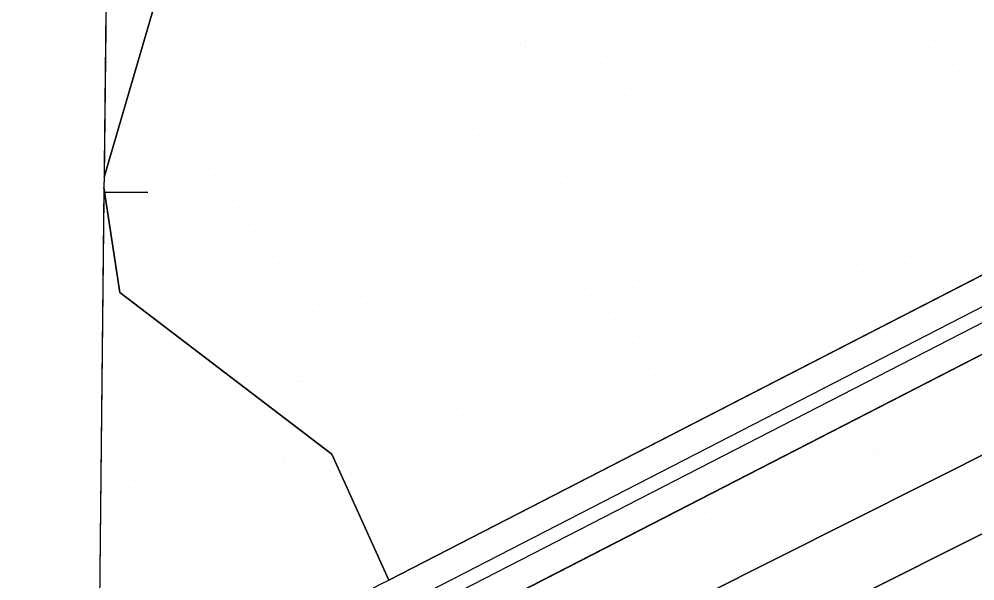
# Model space of a CAD drawing. Extents: x 419109 to 421295, y 4452223 to 4457798.
# Drawn here: x 419108.7 to 419380.7, y 4454389.4 to 4454549.2 of the extents above; entities that cross this region are included whole.
import ezdxf

# ---------------------------------------------------------------- set-up
doc = ezdxf.new("R2010")
doc.units = 0
for name, color, linetype in [('ADA', 7, 'Continuous'), ('ADAKENARI', 7, 'Continuous'), ('Default', 7, 'Continuous'), ('KALDIRIM', 7, 'Continuous'), ('PAFTALAMA', 7, 'Continuous'), ('PL_AYA_PARK_DINLENME', 7, 'Continuous'), ('PL_AYA_REKREASYON_AL', 7, 'Continuous'), ('PL_TA_K_DERE', 7, 'Continuous'), ('TR_PARKALANI', 7, 'Continuous')]:
    doc.layers.add(name, color=color, linetype=linetype)

# ---------------------------------------------------------------- blocks, each defined once
blk = doc.blocks.new('POINT_DISPLAY')
at = {"layer": 'Default'}
blk.add_line((0, 0), (0, 0), dxfattribs=at)

msp = doc.modelspace()

# ---------------------------------------------------------------- linework, layer by layer
at = {"layer": 'ADA'}
for p, q in [((419170.68, 4454633.36), (419132.9, 4454504.27)), ((419260.18, 4454363.69), (419602.02, 4454535.21)), ((419611.65, 4454517.66), (419268.66, 4454345.57)), ((419132.87, 4454501.3), (419137.35, 4454471.44)), ((419137.35, 4454471.44), (419197.67, 4454425.41)), ((419197.67, 4454425.41), (419213.94, 4454389.67))]:
    msp.add_line(p, q, dxfattribs=at)
at = {"layer": 'ADAKENARI'}
for p, q in [((419699.63, 4454639.15), (419213.94, 4454389.67)), ((419223.08, 4454371.88), (419736.15, 4454635.42))]:
    msp.add_line(p, q, dxfattribs=at)
msp.add_arc((418711.34, 4455368.13), 1100, 292.4421, 297.18781, dxfattribs=at)
at = {"layer": 'KALDIRIM'}
for p, q in [((419217.59, 4454382.55), (419730.66, 4454646.09)), ((419219.42, 4454378.99), (419732.49, 4454642.54))]:
    msp.add_line(p, q, dxfattribs=at)
at = {"layer": 'PAFTALAMA'}
msp.add_line((419132.85, 4454500), (419145.35, 4454500), dxfattribs=at)
msp.add_lwpolyline([(419138.44, 4455021.89), (419108.72, 4452245.78), (421237.47, 4452223.29), (421266.41, 4454999.4)], dxfattribs=at)
at = {"layer": 'PL_AYA_PARK_DINLENME'}
for p, q in [((419136.29, 4454820.53), (419132.9, 4454504.27)), ((419132.87, 4454501.3), (419131.26, 4454351.44))]:
    msp.add_line(p, q, dxfattribs=at)
for points in [[(419132.9, 4454504.27), (419170.68, 4454633.36), (419178.62, 4454707.97), (419154.81, 4454777.82), (419136.29, 4454820.53)], [(419130.79, 4454307.27), (419260.18, 4454363.69), (419602.02, 4454535.21), (419811.51, 4454660.19)], [(419822.13, 4454643.23), (419611.65, 4454517.66), (419268.66, 4454345.57), (419130.56, 4454285.35)], [(419736.15, 4454635.42), (419223.08, 4454371.88), (419204.06, 4454362.34), (419184.87, 4454353.16), (419165.51, 4454344.35), (419145.98, 4454335.91), (419131.03, 4454329.78)], [(419213.94, 4454389.67), (419197.67, 4454425.41), (419137.35, 4454471.44), (419132.87, 4454501.3)]]:
    msp.add_lwpolyline(points, dxfattribs=at)
msp.add_arc((418711.34, 4455368.13), 1100, 292.4421, 297.18781, dxfattribs=at)
at = {"layer": 'PL_AYA_REKREASYON_AL'}
msp.add_line((419132.9, 4454504.27), (419132.87, 4454501.3), dxfattribs=at)
for points in [[(419665.62, 4454709.23), (419646.92, 4454819.1), (419388.17, 4454654), (419170.68, 4454633.36), (419132.9, 4454504.27)], [(419132.87, 4454501.3), (419137.35, 4454471.44), (419197.67, 4454425.41), (419213.94, 4454389.67), (419533.67, 4454553.9)]]:
    msp.add_lwpolyline(points, dxfattribs=at)
at = {"layer": 'PL_TA_K_DERE'}
for points in [[(419811.51, 4454660.19), (419602.02, 4454535.21), (419260.18, 4454363.69), (419130.79, 4454307.27)], [(419130.56, 4454285.35), (419268.66, 4454345.57), (419611.65, 4454517.66), (419822.13, 4454643.23)]]:
    msp.add_lwpolyline(points, dxfattribs=at)

# ---------------------------------------------------------------- block references
at = {"layer": 'TR_PARKALANI', "xscale": 0.1, "yscale": 0.10000000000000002}
for p in [(419298.32, 4454548.79), (419141.95, 4454548.42), (419165.63, 4454547.81), (419191.44, 4454547.33), (419216.6, 4454546.64), (419260.16, 4454546.14), (419282.35, 4454548.08), (419313.09, 4454546.19), (419328.73, 4454548.51), (419333.33, 4454546.91), (419356.18, 4454548.38), (419150.85, 4454545.2), (419201.83, 4454544.04), (419267.58, 4454545.47), (419318.56, 4454544.31), (419320.34, 4454544.42), (419187.06, 4454541.43), (419220.98, 4454542.12), (419224.32, 4454542.17), (419251.4, 4454541.83), (419252.81, 4454542.87), (419303.78, 4454541.7), (419342.63, 4454540.98), (419369.53, 4454543.14), (419373.05, 4454540.69), (419172.29, 4454538.83), (419188.48, 4454538.21), (419235.76, 4454539.52), (419238.04, 4454540.27), (419284.5, 4454540.46), (419289.01, 4454539.1), (419339.99, 4454537.93), (419354.76, 4454540.54), (419357.41, 4454538.37), (419133.84, 4454536.84), (419143.65, 4454535.45), (419157.51, 4454536.22), (419174.06, 4454535.16), (419223.26, 4454537.66), (419248.67, 4454536.49), (419274.24, 4454536.49), (419325.22, 4454535.33), (419142.74, 4454533.62), (419152.65, 4454534.25), (419158.42, 4454532.84), (419193.72, 4454532.45), (419208.49, 4454535.06), (419212.83, 4454532.53), (419259.47, 4454533.89), (419265.3, 4454534.31), (419295.71, 4454534.02), (419310.44, 4454532.72), (419376.19, 4454534.16), (419178.95, 4454529.85), (419244.7, 4454531.29), (419280.07, 4454531.7), (419295.67, 4454530.12), (419361.42, 4454531.56), (419164.17, 4454527.24), (419176.99, 4454528.57), (419187.97, 4454527.63), (419218.38, 4454527.35), (419229.92, 4454528.68), (419280.9, 4454527.52), (419346.65, 4454528.95), (419347.28, 4454527.87), (419141.15, 4454524.61), (419149.4, 4454524.64), (419202.74, 4454525.03), (419215.15, 4454526.08), (419266.13, 4454524.91), (419309.62, 4454526.49), (419331.88, 4454526.35), (419340.03, 4454526.21), (419200.38, 4454523.47), (419251.36, 4454522.31), (419311.45, 4454523.9), (419317.11, 4454523.74), (419324.39, 4454523.89), (419368.08, 4454522.58), (419371.63, 4454522.19), (419141.05, 4454520.68), (419185.61, 4454520.87), (419232.28, 4454519.82), (419236.58, 4454519.7), (419262.7, 4454519.53), (419275.61, 4454519.94), (419302.33, 4454521.14), (419353.31, 4454519.97), (419170.84, 4454518.26), (419221.81, 4454517.1), (419247.06, 4454517.21), (419287.56, 4454518.54), (419335.79, 4454518.22), (419338.54, 4454517.37), (419353.93, 4454518.68), (419156.06, 4454515.66), (419207.04, 4454514.49), (419239.77, 4454515.98), (419272.79, 4454515.93), (419299.96, 4454514.26), (419323.77, 4454514.76), (419368.7, 4454516.07), (419374.74, 4454513.6), (419141.29, 4454513.05), (419154.95, 4454513.15), (419185.36, 4454512.86), (419192.27, 4454511.89), (419203.94, 4454512.01), (419243.24, 4454510.72), (419258.02, 4454513.33), (419276.6, 4454512.01), (419307.01, 4454511.72), (419308.99, 4454512.16), (419359.97, 4454510.99), (419168.1, 4454508.05), (419169.72, 4454510.54), (419177.5, 4454509.28), (419228.47, 4454508.12), (419264.12, 4454510.3), (419291.37, 4454509.4), (419294.22, 4454509.56), (419345.2, 4454508.39), (419162.72, 4454506.68), (419199.27, 4454505.33), (419213.7, 4454505.51), (419228.28, 4454506.34), (419279.45, 4454506.95), (419330.43, 4454505.79), (419147.95, 4454504.07), (419198.93, 4454502.91), (419214.04, 4454502.73), (419229.68, 4454505.05), (419264.68, 4454504.35), (419315.65, 4454503.18), (419320.92, 4454504.19), (419351.33, 4454503.91), (419133.18, 4454501.47), (419184.16, 4454500.3), (419192.45, 4454502.37), (419249.91, 4454501.74), (419300.88, 4454500.58), (419335.69, 4454501.59), (419362.74, 4454501.67), (419366.63, 4454502.01), (419152.34, 4454498.37), (419156.61, 4454498.41), (419169.38, 4454497.7), (419235.13, 4454499.14), (419243.58, 4454497.52), (419273.99, 4454497.23), (419286.11, 4454497.97), (419326.9, 4454497.71), (419351.86, 4454499.41), (419136.7, 4454496.06), (419154.61, 4454495.09), (419220.36, 4454496.53), (419258.35, 4454494.91), (419271.34, 4454495.37), (419337.09, 4454496.81), (419365.23, 4454496.38), (419139.84, 4454492.49), (419205.59, 4454493.93), (419256.57, 4454492.76), (419291.06, 4454493.74), (419322.31, 4454494.2), (419351.25, 4454492.03), (419373.29, 4454493.03), (419380, 4454493.77), (419166.25, 4454490.85), (419190.82, 4454491.32), (419196.66, 4454490.56), (419241.79, 4454490.16), (419255.23, 4454489.78), (419287.9, 4454489.7), (419292.77, 4454488.99), (419307.54, 4454491.6), (419318.31, 4454489.42), (419358.52, 4454490.43), (419176.04, 4454488.72), (419181.02, 4454488.24), (419227.02, 4454487.55), (419278, 4454486.39), (419302.67, 4454487.1), (419315.41, 4454488.07), (419343.75, 4454487.83), (419146.5, 4454483.51), (419161.27, 4454486.11), (419212.25, 4454484.95), (419219.39, 4454485.82), (419263.23, 4454483.78), (419279.57, 4454484.1), (419328.98, 4454485.22), (419379.95, 4454484.05), (419183.55, 4454481.86), (419197.48, 4454482.34), (419210.56, 4454483.03), (419240.98, 4454482.75), (419248.45, 4454481.18), (419314.2, 4454482.62), (419332.21, 4454481.89), (419362.63, 4454481.6), (419365.18, 4454481.45), (419182.71, 4454479.74), (419225.34, 4454480.43), (419233.68, 4454478.57), (419243.74, 4454480.14), (419299.43, 4454480.01), (419346.99, 4454479.29), (419350.41, 4454478.85), (419147.72, 4454477.89), (419163.64, 4454476.07), (419167.93, 4454477.13), (419207.9, 4454476.18), (419218.91, 4454475.97), (419284.66, 4454477.41), (419335.64, 4454476.24), (419378.19, 4454475.47), (419148, 4454473.75), (419153.16, 4454474.53), (419204.14, 4454473.36), (419254.88, 4454475.22), (419269.65, 4454472.61), (419269.89, 4454474.8), (419285.29, 4454474.93), (419320.86, 4454473.64), (419376.53, 4454474.08), (419138.39, 4454471.92), (419172.06, 4454472.21), (419189.37, 4454470.76), (419255.11, 4454472.2), (419306.09, 4454471.03), (419342.35, 4454471.51), (419371.84, 4454472.47), (419174.59, 4454468.15), (419177.55, 4454468.55), (419207.96, 4454468.26), (419240.34, 4454469.59), (419291.32, 4454468.43), (419299.2, 4454467.4), (419306.52, 4454467.55), (419342.3, 4454467.26), (419357.07, 4454469.87), (419136.15, 4454466.16), (419159.82, 4454465.55), (419192.32, 4454465.94), (419225.57, 4454466.99), (419276.55, 4454465.82), (419313.97, 4454464.8), (419327.52, 4454464.66), (419329.61, 4454467.12), (419196.03, 4454461.78), (419210.8, 4454464.38), (419261.78, 4454463.22), (419270.68, 4454463.59), (419312.75, 4454462.05), (419330.86, 4454461.87), (419181.25, 4454459.17), (419221.86, 4454460.73), (419234.84, 4454459.62), (419247, 4454460.61), (419252.28, 4454460.45), (419297.98, 4454459.45), (419343.51, 4454459.59), (419142.81, 4454457.18), (419166.48, 4454456.57), (419232.23, 4454458.01), (419236.64, 4454458.13), (419283.21, 4454456.84), (419295.03, 4454457.91), (419174.94, 4454453.77), (419199.01, 4454455.66), (419217.46, 4454455.4), (419259.19, 4454453.94), (419268.44, 4454454.24), (419334.18, 4454455.68), (419158.47, 4454452.52), (419202.69, 4454452.8), (419253.66, 4454451.63), (419266.18, 4454452.92), (419296.59, 4454452.63), (419319.41, 4454453.07), (419140.25, 4454449.92), (419142.83, 4454450.2), (419149.47, 4454448.2), (419164.24, 4454450.81), (419187.91, 4454450.19), (419223.35, 4454449.98), (419238.89, 4454449.03), (419280.95, 4454450.31), (419304.64, 4454450.47), (419374.27, 4454449.36), (419134.69, 4454445.6), (419173.14, 4454447.59), (419187.51, 4454446.02), (419188.85, 4454446.24), (419219.26, 4454445.96), (419224.12, 4454446.42), (419289.87, 4454447.86), (419372.27, 4454447.85), (419164.6, 4454444.24), (419203.62, 4454443.64), (419209.35, 4454443.82), (419275.1, 4454445.26), (419310.5, 4454445.1), (419170.9, 4454441.83), (419194.58, 4454441.21), (419245.55, 4454440.05), (419260.32, 4454442.65), (419311.3, 4454441.49), (419156.13, 4454439.22), (419230.78, 4454437.44), (419233.16, 4454438.43), (419263.58, 4454438.14), (419286.13, 4454437.39), (419296.53, 4454438.88), (419366.16, 4454437.78), (419141.36, 4454436.62), (419216.01, 4454434.84), (419247.94, 4454435.83), (419281.76, 4454436.28), (419351.39, 4454435.17), (419364.03, 4454436.12), (419177.56, 4454432.85), (419201.24, 4454432.23), (419250.3, 4454433.43), (419266.98, 4454433.67), (419139.36, 4454430.51), (419162.79, 4454430.24), (419169.77, 4454430.22), (419214.46, 4454429.47), (419252.21, 4454431.07), (419277.48, 4454430.62), (419148.02, 4454427.64), (419154.13, 4454427.9), (419191.54, 4454427.69), (419237.44, 4454428.46), (419274.64, 4454427.75), (419352.54, 4454426.48), (419372.82, 4454428.8), (419133.24, 4454425.03), (419155.71, 4454423.73), (419184.22, 4454423.87), (419200.15, 4454423.94), (419222.67, 4454425.86), (419230.56, 4454423.66), (419238.81, 4454423.79), (419273.65, 4454424.69), (419353.15, 4454425.84), (419358.05, 4454426.19), (419169.45, 4454421.26), (419183.68, 4454422.69), (419207.9, 4454423.25), (419214.92, 4454421.34), (419258.87, 4454422.09), (419328.5, 4454420.99), (419343.28, 4454423.59), (419367.92, 4454423.23), (419154.68, 4454418.66), (419198.45, 4454420.09), (419202.97, 4454419.82), (419244.1, 4454419.48), (419313.73, 4454418.38), (419136.76, 4454415.73), (419139.9, 4454416.05), (419180.05, 4454418.05), (419229.33, 4454416.88), (419244.46, 4454416.13), (419364.71, 4454417.22), (419144.22, 4454414.08), (419190.88, 4454414.89), (419214.56, 4454414.27), (419259.23, 4454413.52), (419349.94, 4454414.61), (419176.11, 4454412.28), (419250.76, 4454410.5), (419320.14, 4454411.35), (419335.17, 4454412.01), (419350.55, 4454411.07), (419150.66, 4454408.2), (419161.34, 4454409.68), (419181.07, 4454407.92), (419235.99, 4454407.9), (419320.39, 4454409.4), (419334.91, 4454408.75), (419146.56, 4454407.07), (419165.43, 4454405.6), (419197.54, 4454405.91), (419221.22, 4454405.29), (419305.62, 4454406.8), (419343.64, 4454405.96), (419182.77, 4454403.3), (419229.91, 4454403.27), (419290.85, 4454404.19), (419307.81, 4454402), (419168, 4454400.7), (419194.98, 4454400.39), (419207, 4454401.49), (419211.45, 4454401.64), (419327.05, 4454400.42), (419153.23, 4454398.09), (419171.16, 4454397.53), (419204.2, 4454396.93), (419209.75, 4454397.79), (419226.22, 4454399.04), (419287.12, 4454396.87), (419312.28, 4454397.82), (419317.53, 4454396.58), (419138.45, 4454395.49), (419189.43, 4454394.32), (419297.51, 4454395.21), (419301.89, 4454394.26), (419132.42, 4454391.11), (419135.32, 4454393.57), (419148.06, 4454393.43), (419174.66, 4454391.72), (419195.51, 4454391.85), (419213.11, 4454393.71), (419218.42, 4454393.63), (419282.74, 4454392.61), (419296.32, 4454392.36), (419267.97, 4454390)]:
    msp.add_blockref('POINT_DISPLAY', p, dxfattribs=at)

doc.saveas('drawing.dxf')
